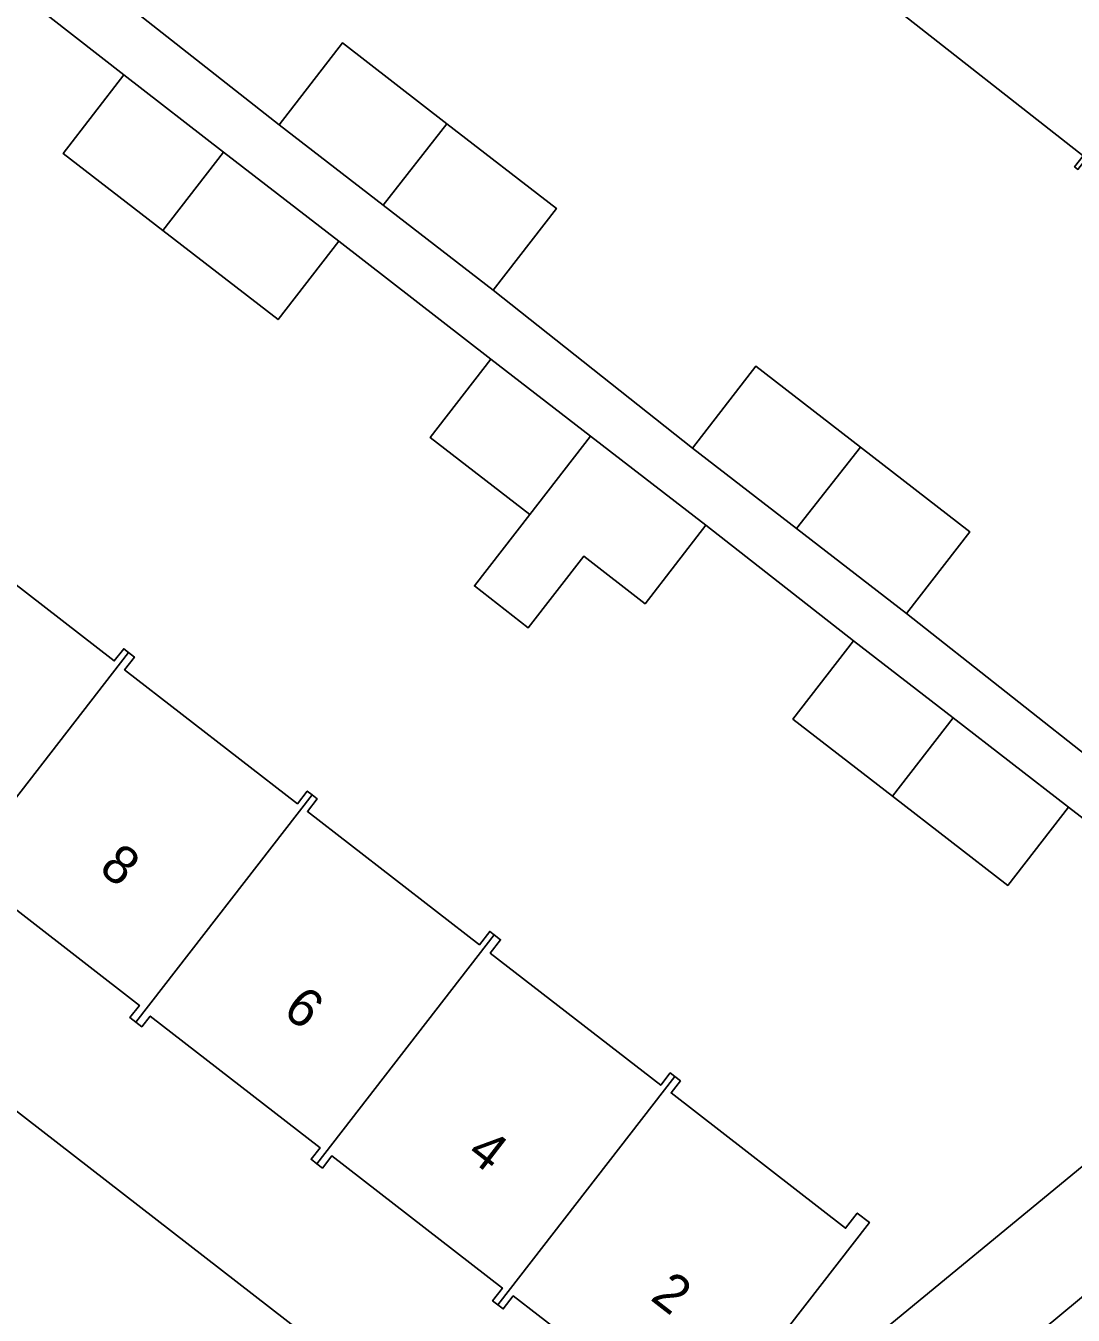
# Model space of a CAD drawing. Extents: x 157445 to 158888, y 383061 to 384688.
# Drawn here: x 158686.48 to 158713.85, y 383846.89 to 383880.59 of the extents above; entities that cross this region are included whole.
import ezdxf

# ---------------------------------------------------------------- set-up
doc = ezdxf.new("R2010")
doc.units = 0
for name, color, linetype in [('IMGEO_Erf', 7, 'Continuous'), ('IMGEO_Pand', 7, 'Continuous'), ('IMGEO_Pand_nummerreeks', 7, 'Continuous'), ('IMGEO_Rijbaan_lokaal_open', 7, 'Continuous'), ('IMGEO_Voetpad_open', 7, 'Continuous')]:
    doc.layers.add(name, color=color, linetype=linetype)

msp = doc.modelspace()

# ---------------------------------------------------------------- linework, layer by layer
at = {"layer": 'IMGEO_Erf'}
for points in [[(158690.062, 383875.245), (158687.459, 383877.259), (158689.044, 383879.309), (158685.165, 383882.332)], [(158687.89, 383882.117), (158693.101, 383878.008), (158694.757, 383880.148), (158697.489, 383878.034), (158700.35, 383875.821), (158698.694, 383873.681), (158703.903, 383869.555), (158705.559, 383871.695), (158708.292, 383869.581), (158711.152, 383867.368), (158709.496, 383865.228), (158714.708, 383861.118)], [(158714.119, 383877.198), (158708.984, 383881.224)], [(158611.414, 383848.655), (158653.626, 383877.513), (158700.083, 383841.491)], [(158702.804, 383841.49), (158719.801, 383855.478), (158713.731, 383860.174), (158712.145, 383858.125), (158709.13, 383860.457), (158706.528, 383862.47), (158708.113, 383864.52), (158704.251, 383867.537), (158702.665, 383865.488), (158701.063, 383866.727), (158699.615, 383864.859), (158698.205, 383865.953), (158699.652, 383867.819), (158697.048, 383869.833), (158698.633, 383871.883), (158694.662, 383874.963), (158693.076, 383872.914), (158690.062, 383875.245)], [(158684.28, 383867.492), (158688.796, 383863.991), (158689.042, 383864.31), (158689.167, 383864.213), (158689.322, 383864.093), (158689.065, 383863.762), (158693.582, 383860.26), (158693.838, 383860.59), (158693.967, 383860.49), (158694.099, 383860.387), (158693.843, 383860.057), (158698.337, 383856.573), (158698.608, 383856.923), (158698.726, 383856.832), (158698.89, 383856.705), (158698.619, 383856.355), (158703.074, 383852.901), (158703.323, 383853.223), (158703.447, 383853.127), (158703.59, 383853.016), (158703.346, 383852.701), (158707.906, 383849.165), (158708.213, 383849.561), (158708.527, 383849.317), (158703.851, 383843.286)], [(158703.788, 383843.855), (158699.223, 383847.395), (158698.959, 383847.055), (158698.822, 383847.162), (158698.683, 383847.269), (158698.938, 383847.598), (158694.479, 383851.055), (158694.233, 383850.738), (158694.087, 383850.851), (158693.94, 383850.966), (158694.174, 383851.266), (158689.733, 383854.71), (158689.515, 383854.428), (158689.359, 383854.549), (158689.204, 383854.669), (158689.451, 383854.988), (158684.952, 383858.476)]]:
    msp.add_lwpolyline(points, dxfattribs=at)
at = {"layer": 'IMGEO_Pand'}
for points in [[(158713.217, 383886.929), (158708.605, 383881.04), (158708.75, 383880.926), (158708.984, 383881.224), (158714.119, 383877.198), (158713.892, 383876.909), (158713.978, 383876.841), (158718.628, 383882.778), (158718.502, 383882.877), (158718.263, 383882.572), (158713.13, 383886.594), (158713.326, 383886.844)], [(158695.821, 383875.904), (158697.489, 383878.034), (158694.757, 383880.148), (158693.101, 383878.008)], [(158691.65, 383877.293), (158689.044, 383879.309), (158687.459, 383877.259), (158690.062, 383875.245)], [(158695.821, 383875.904), (158698.694, 383873.681), (158700.35, 383875.821), (158697.489, 383878.034)], [(158691.65, 383877.293), (158690.062, 383875.245), (158693.076, 383872.914), (158694.662, 383874.963)], [(158701.24, 383869.867), (158698.633, 383871.883), (158697.048, 383869.833), (158699.652, 383867.819)], [(158706.623, 383867.451), (158708.292, 383869.581), (158705.559, 383871.695), (158703.903, 383869.555)], [(158701.24, 383869.867), (158699.652, 383867.819), (158698.205, 383865.953), (158699.615, 383864.859), (158701.063, 383866.727), (158702.665, 383865.488), (158704.251, 383867.537)], [(158706.623, 383867.451), (158709.496, 383865.228), (158711.152, 383867.368), (158708.292, 383869.581)], [(158689.167, 383864.213), (158689.042, 383864.31), (158688.796, 383863.991), (158684.28, 383867.492), (158684.522, 383867.805), (158684.378, 383867.916), (158679.778, 383861.985), (158679.905, 383861.887), (158680.147, 383862.198), (158684.662, 383858.698), (158684.387, 383858.344), (158684.531, 383858.233)], [(158709.13, 383860.457), (158710.718, 383862.505), (158708.113, 383864.52), (158706.528, 383862.47)], [(158689.167, 383864.213), (158684.531, 383858.233), (158684.676, 383858.12), (158684.952, 383858.476), (158689.451, 383854.988), (158689.204, 383854.669), (158689.359, 383854.549), (158693.967, 383860.49), (158693.838, 383860.59), (158693.582, 383860.26), (158689.065, 383863.762), (158689.322, 383864.093)], [(158709.13, 383860.457), (158712.145, 383858.125), (158713.731, 383860.174), (158710.718, 383862.505)], [(158694.087, 383850.851), (158698.726, 383856.832), (158698.608, 383856.923), (158698.337, 383856.573), (158693.843, 383860.057), (158694.099, 383860.387), (158693.967, 383860.49), (158689.359, 383854.549), (158689.515, 383854.428), (158689.733, 383854.71), (158694.174, 383851.266), (158693.94, 383850.966)], [(158694.087, 383850.851), (158694.233, 383850.738), (158694.479, 383851.055), (158698.938, 383847.598), (158698.683, 383847.269), (158698.822, 383847.162), (158703.447, 383853.127), (158703.323, 383853.223), (158703.074, 383852.901), (158698.619, 383856.355), (158698.89, 383856.705), (158698.726, 383856.832)], [(158703.447, 383853.127), (158698.822, 383847.162), (158698.959, 383847.055), (158699.223, 383847.395), (158703.788, 383843.855), (158703.536, 383843.531), (158703.851, 383843.286), (158708.527, 383849.317), (158708.213, 383849.561), (158707.906, 383849.165), (158703.346, 383852.701), (158703.59, 383853.016)]]:
    msp.add_lwpolyline(points, close=True, dxfattribs=at)
at = {"layer": 'IMGEO_Rijbaan_lokaal_open'}
msp.add_lwpolyline([(158722.736, 383845.567), (158725.268, 383847.696), (158740.686, 383860.527), (158743.184, 383862.603), (158743.386, 383862.8), (158738.946, 383868.013), (158738.497, 383867.686), (158731.42, 383861.766), (158703.395, 383838.483), (158689.175, 383826.772), (158667.367, 383808.487), (158654.385, 383797.786), (158650.35, 383794.454), (158649.719, 383793.9), (158654.04, 383788.54), (158654.242, 383788.702), (158658.228, 383792.027), (158659.793, 383793.305), (158663.939, 383796.693), (158677.533, 383808.003), (158681.262, 383811.105), (158692.91, 383820.795), (158696.83, 383824.057)], close=True, dxfattribs=at)
at = {"layer": 'IMGEO_Voetpad_open'}
for points in [[(158685.165, 383882.332), (158689.044, 383879.309), (158691.65, 383877.293), (158694.662, 383874.963), (158698.633, 383871.883), (158701.24, 383869.867), (158704.251, 383867.537), (158708.113, 383864.52), (158710.718, 383862.505), (158713.731, 383860.174), (158719.801, 383855.478), (158720.866, 383856.354), (158720.301, 383856.791), (158717.428, 383859.014), (158714.708, 383861.118), (158709.496, 383865.228), (158706.623, 383867.451), (158703.903, 383869.555), (158698.694, 383873.681), (158695.821, 383875.904), (158693.101, 383878.008), (158687.89, 383882.117), (158685.016, 383884.341)], [(158700.083, 383841.491), (158653.626, 383877.513)], [(158736.709, 383869.542), (158730.432, 383864.296), (158730.279, 383864.101), (158720.866, 383856.354), (158719.801, 383855.478), (158702.804, 383841.49), (158699.164, 383837.37)], [(158703.395, 383838.483), (158731.42, 383861.766)]]:
    msp.add_lwpolyline(points, dxfattribs=at)

# ---------------------------------------------------------------- texts
at = {"layer": 'IMGEO_Pand_nummerreeks'}
for s, p in [('8', (158688.359, 383858.501)), ('6', (158693.162, 383854.773)), ('4', (158697.969, 383851.042)), ('2', (158702.774, 383847.312))]:
    msp.add_text(s, height=1, rotation=322.1803, dxfattribs=at).set_placement(p)

doc.saveas('drawing.dxf')
